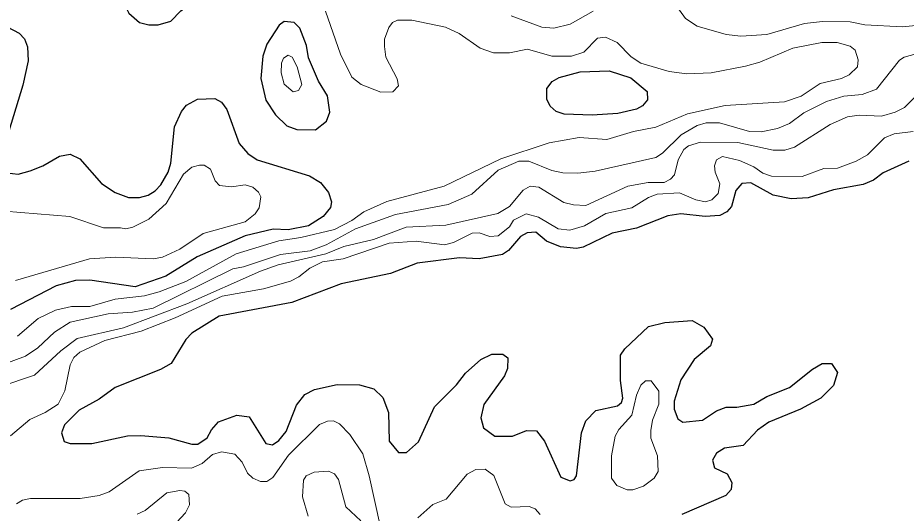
# Model space of a CAD drawing. Extents: x 577 to 602.9, y 7483.8 to 7511.6.
# Drawn here: x 597.429 to 599.19, y 7501.879 to 7502.86 of the extents above; entities that cross this region are included whole.
import ezdxf

# ---------------------------------------------------------------- set-up
doc = ezdxf.new("R2010")
doc.units = 0
doc.header["$LTSCALE"] = 0.032
doc.layers.add('1', color=7, linetype='Continuous', lineweight=25)
doc.layers.add('2', color=7, linetype='Continuous', lineweight=13)

msp = doc.modelspace()

# ---------------------------------------------------------------- linework, layer by layer
at = {"layer": '1'}
for points in [[(597.7524, 7502.874), (597.7663, 7502.8847), (597.7742, 7502.8958), (597.7766, 7502.9101), (597.7703, 7502.9284), (597.7599, 7502.9403), (597.7472, 7502.9475), (597.7003, 7502.9507), (597.6764, 7502.9459), (597.6534, 7502.9276), (597.6422, 7502.9006), (597.6438, 7502.8815), (597.6494, 7502.8696), (597.6709, 7502.8513), (597.6891, 7502.8465), (597.7074, 7502.8465), (597.7329, 7502.8537)], [(598.0252, 7502.735), (598.0056, 7502.7813), (598.0016, 7502.8052), (597.9881, 7502.8401), (597.977, 7502.8513), (597.9571, 7502.8529), (597.9476, 7502.8457), (597.9229, 7502.8083), (597.915, 7502.7845), (597.911, 7502.7399), (597.9213, 7502.697), (597.9404, 7502.6684), (597.9627, 7502.6461), (597.9826, 7502.639), (598.0191, 7502.6382), (598.0414, 7502.6557), (598.0478, 7502.6732), (598.043, 7502.7058)], [(598.5023, 7502.7421), (598.544, 7502.7535), (598.6012, 7502.7551), (598.6442, 7502.7415), (598.6768, 7502.7145), (598.6775, 7502.6978), (598.6672, 7502.6859), (598.6553, 7502.6795), (598.6187, 7502.6708), (598.5678, 7502.6676), (598.5122, 7502.6692), (598.4962, 7502.6747), (598.4843, 7502.6851), (598.478, 7502.6994), (598.478, 7502.7201), (598.4883, 7502.7344)]]:
    msp.add_lwpolyline(points, close=True, dxfattribs=at)
for points in [[(597.4084, 7502.8425), (597.4323, 7502.8298), (597.4426, 7502.8187), (597.449, 7502.8028), (597.4498, 7502.7749), (597.4395, 7502.7272), (597.3981, 7502.5905)], [(597.4077, 7502.5531), (597.4299, 7502.5507), (597.4538, 7502.5571), (597.4792, 7502.5674), (597.5118, 7502.5865), (597.5333, 7502.5905), (597.5524, 7502.5809), (597.5953, 7502.5324), (597.6223, 7502.5141), (597.6486, 7502.5046), (597.6709, 7502.5046), (597.6876, 7502.5093), (597.7019, 7502.5173), (597.713, 7502.5292), (597.7273, 7502.5547), (597.7329, 7502.5722), (597.74, 7502.6445), (597.7536, 7502.6747), (597.7639, 7502.6875), (597.7854, 7502.6994), (597.8196, 7502.7002), (597.8331, 7502.693), (597.8434, 7502.6787), (597.8681, 7502.6111), (597.8856, 7502.5913), (597.9038, 7502.5793), (598.0072, 7502.5475), (598.0295, 7502.534), (598.0454, 7502.5141), (598.0509, 7502.4958), (598.0494, 7502.4847), (598.0343, 7502.4664), (598.0056, 7502.4481), (597.9651, 7502.4402), (597.9356, 7502.4418), (597.88, 7502.4282), (597.7846, 7502.3869), (597.7225, 7502.3487), (597.6621, 7502.3273), (597.5723, 7502.3408), (597.5436, 7502.34), (597.5055, 7502.3296), (597.4148, 7502.2827)], [(599.1952, 7502.5761), (599.1443, 7502.5531), (599.1252, 7502.5388), (599.1046, 7502.53), (599.0457, 7502.5197), (598.9956, 7502.5038), (598.9622, 7502.5014), (598.9264, 7502.5093), (598.8819, 7502.5332), (598.8644, 7502.5324), (598.8525, 7502.5181), (598.8437, 7502.4863), (598.8342, 7502.476), (598.8207, 7502.4688), (598.7913, 7502.4664), (598.7435, 7502.472), (598.7173, 7502.468), (598.6553, 7502.4433), (598.6076, 7502.4338), (598.5495, 7502.406), (598.5368, 7502.4036), (598.505, 7502.4068), (598.4772, 7502.4179), (598.4557, 7502.4354), (598.439, 7502.4346), (598.4255, 7502.4274), (598.4016, 7502.3996), (598.3897, 7502.3917), (598.3436, 7502.3829), (598.3046, 7502.3845), (598.2211, 7502.3742), (598.1678, 7502.3535), (598.07, 7502.3336), (597.9722, 7502.2962), (597.8283, 7502.2692), (597.7742, 7502.2358), (597.7623, 7502.2231), (597.7337, 7502.1754), (597.7122, 7502.1634), (597.6223, 7502.1277), (597.5905, 7502.1046), (597.5508, 7502.0831), (597.5222, 7502.0537)], [(597.5222, 7502.0537), (597.5158, 7502.0378), (597.5214, 7502.0211), (597.5333, 7502.0171), (597.5762, 7502.0171), (597.647, 7502.0322), (597.6732, 7502.033), (597.7289, 7502.0283), (597.7742, 7502.0155), (597.7862, 7502.0155), (597.8044, 7502.0283), (597.8132, 7502.0442), (597.8275, 7502.0601), (597.8633, 7502.0728), (597.8879, 7502.0696), (597.9213, 7502.0171), (597.9341, 7502.014), (597.9468, 7502.0227), (597.9611, 7502.041), (597.9818, 7502.0927), (597.9985, 7502.1141), (598.0176, 7502.1237), (598.0621, 7502.134), (598.1066, 7502.1332), (598.1352, 7502.1253), (598.1527, 7502.1078), (598.1639, 7502.0784), (598.1655, 7502.0219), (598.1837, 7501.9988), (598.1996, 7501.9988), (598.2235, 7502.0203), (598.2553, 7502.0895), (598.299, 7502.1332), (598.3165, 7502.1563), (598.3468, 7502.1833), (598.369, 7502.1937), (598.3905, 7502.1937), (598.4008, 7502.1865), (598.4, 7502.1658), (598.3937, 7502.1507), (598.3531, 7502.0943), (598.3468, 7502.068), (598.3523, 7502.0481), (598.3746, 7502.0314), (598.4096, 7502.0314), (598.4374, 7502.0426), (598.4573, 7502.0418), (598.4732, 7502.0219), (598.5058, 7501.9503), (598.5241, 7501.9432), (598.532, 7501.9456), (598.5368, 7501.9527), (598.5463, 7502.0378), (598.5551, 7502.0617), (598.575, 7502.0823), (598.6179, 7502.0919), (598.6259, 7502.0982), (598.6282, 7502.107), (598.6235, 7502.142), (598.6235, 7502.1921), (598.6322, 7502.2048), (598.6791, 7502.2485), (598.7117, 7502.2565), (598.7658, 7502.2605), (598.7889, 7502.2477), (598.8064, 7502.2239), (598.8024, 7502.2104), (598.7698, 7502.1833), (598.7435, 7502.1428), (598.73, 7502.1006), (598.73, 7502.0847), (598.7372, 7502.0656), (598.7475, 7502.0593), (598.7865, 7502.0633), (598.8143, 7502.0815), (598.8334, 7502.0887), (598.8541, 7502.0887), (598.8883, 7502.0951), (598.9137, 7502.1102), (598.959, 7502.1277), (599.0044, 7502.1642), (599.0234, 7502.1754), (599.0417, 7502.1754), (599.0537, 7502.1579), (599.0457, 7502.1316), (599.0211, 7502.107), (598.9805, 7502.0847), (598.9177, 7502.0593), (598.8954, 7502.0434), (598.8668, 7502.0132), (598.8302, 7502.0076), (598.8143, 7501.9981), (598.8064, 7501.9837), (598.8103, 7501.9686), (598.835, 7501.9567), (598.8445, 7501.94), (598.8429, 7501.9257), (598.8326, 7501.9138), (598.7451, 7501.8764)]]:
    msp.add_lwpolyline(points, dxfattribs=at)
at = {"layer": '2'}
for points in [[(598.8334, 7502.8274), (598.7754, 7502.8441), (598.7523, 7502.8592), (598.7253, 7502.8974)], [(598.039, 7502.8735), (598.0692, 7502.7885), (598.0915, 7502.7431), (598.1098, 7502.728), (598.1488, 7502.7129), (598.1726, 7502.7137), (598.1837, 7502.7256), (598.1814, 7502.7392), (598.1591, 7502.7821), (598.1559, 7502.8036), (598.1559, 7502.8179), (598.1647, 7502.8409), (598.1718, 7502.8513), (598.1822, 7502.856), (598.21, 7502.856), (598.2768, 7502.8417), (598.3038, 7502.829), (598.346, 7502.8004), (598.3722, 7502.7908), (598.404, 7502.7908), (598.4398, 7502.798), (598.4875, 7502.7845), (598.5265, 7502.7845), (598.5511, 7502.7924), (598.5782, 7502.8203), (598.5941, 7502.8219), (598.6171, 7502.8115), (598.6449, 7502.7829), (598.664, 7502.7702), (598.7205, 7502.7543), (598.7555, 7502.7495), (598.8032, 7502.7511), (598.8716, 7502.7646), (598.9002, 7502.7726), (598.9654, 7502.8004), (599.0227, 7502.8115), (599.0529, 7502.8115), (599.0791, 7502.8044), (599.0887, 7502.7964), (599.095, 7502.7773), (599.0934, 7502.763), (599.0767, 7502.7471), (599.0616, 7502.7399), (599.0195, 7502.7304), (598.9821, 7502.705), (598.9487, 7502.6938), (598.831, 7502.6867), (598.7563, 7502.67), (598.6935, 7502.6437), (598.6497, 7502.635), (598.5964, 7502.6191), (598.5416, 7502.6231), (598.4827, 7502.6127), (598.3865, 7502.5809), (598.2744, 7502.5268), (598.1607, 7502.4966), (598.1154, 7502.476), (598.0915, 7502.4585)], [(598.5694, 7502.8735), (598.5241, 7502.8481), (598.4915, 7502.8401), (598.4676, 7502.8417), (598.4072, 7502.864)], [(599.2358, 7502.8481), (599.1825, 7502.8425), (599.1077, 7502.8465), (599.0791, 7502.8521), (599.0242, 7502.8529), (598.9885, 7502.8489), (598.9137, 7502.8274), (598.862, 7502.8242), (598.8334, 7502.8274)], [(597.3925, 7502.1706), (597.445, 7502.1897), (597.4689, 7502.2064), (597.5023, 7502.2374), (597.5333, 7502.2573), (597.6088, 7502.274), (597.6565, 7502.2772), (597.6979, 7502.2851), (597.8553, 7502.363), (597.8768, 7502.367), (597.95, 7502.3917), (598.0088, 7502.3988), (598.0406, 7502.4107), (598.0987, 7502.4426), (598.1782, 7502.4704), (598.2823, 7502.4903), (598.3293, 7502.5109), (598.3817, 7502.5586), (598.4223, 7502.5761), (598.4422, 7502.5761), (598.4875, 7502.5579), (598.5098, 7502.5531), (598.5392, 7502.5523), (598.5734, 7502.5563), (598.6935, 7502.5833), (598.707, 7502.592), (598.7443, 7502.6286), (598.7754, 7502.6469), (598.7936, 7502.6525), (598.8199, 7502.6525), (598.8795, 7502.635), (598.9026, 7502.6342), (598.9352, 7502.6413), (598.959, 7502.6509), (598.9869, 7502.6724), (599.0322, 7502.6946), (599.0664, 7502.705), (599.103, 7502.7081), (599.1308, 7502.7193), (599.1769, 7502.7765), (599.1857, 7502.7821), (599.2334, 7502.7956)], [(599.2071, 7502.7034), (599.1865, 7502.6827), (599.1682, 7502.6732), (599.1411, 7502.6652), (599.0966, 7502.6676), (599.0735, 7502.6644), (599.0394, 7502.6493), (598.9686, 7502.604), (598.9495, 7502.5984), (598.9264, 7502.5984)], [(598.3436, 7502.4346), (598.365, 7502.4274), (598.3817, 7502.4282), (598.404, 7502.4465), (598.412, 7502.4593), (598.4366, 7502.472), (598.4613, 7502.4656), (598.5002, 7502.4426), (598.5233, 7502.4394), (598.5527, 7502.4481), (598.5949, 7502.4728), (598.6465, 7502.4839), (598.6791, 7502.5046), (598.6966, 7502.5109), (598.7404, 7502.5133), (598.773, 7502.4998), (598.7921, 7502.4958), (598.8048, 7502.4998), (598.8175, 7502.5125), (598.8207, 7502.5316), (598.8111, 7502.5547), (598.8103, 7502.5674), (598.8143, 7502.5793), (598.8262, 7502.5857), (598.8596, 7502.5777), (598.8883, 7502.565), (598.9058, 7502.5523), (598.9233, 7502.5467), (598.9837, 7502.5459), (599.0266, 7502.5618), (599.0537, 7502.5626), (599.091, 7502.5761), (599.1133, 7502.5889), (599.1467, 7502.6223), (599.1658, 7502.6302), (599.204, 7502.635)], [(598.9264, 7502.5984), (598.8565, 7502.6135), (598.7825, 7502.6143), (598.7587, 7502.6064), (598.7491, 7502.5992), (598.738, 7502.5793), (598.7308, 7502.5491), (598.7229, 7502.5404), (598.7102, 7502.534), (598.6783, 7502.534), (598.6386, 7502.5268), (598.5551, 7502.4887), (598.5304, 7502.4895), (598.5114, 7502.4942), (598.4621, 7502.5245), (598.4446, 7502.5268), (598.431, 7502.5189), (598.404, 7502.4863), (598.3809, 7502.4728), (598.2776, 7502.4497), (598.1989, 7502.4457), (598.1344, 7502.4211), (598.0756, 7502.4076), (598.0398, 7502.3925), (597.9452, 7502.371), (597.9102, 7502.3583), (597.7647, 7502.2939), (597.639, 7502.2461), (597.5468, 7502.2247), (597.515, 7502.2008), (597.4625, 7502.1523), (597.3933, 7502.1293)], [(597.4029, 7502.4775), (597.5325, 7502.4664), (597.5993, 7502.4441), (597.6327, 7502.4441), (597.6438, 7502.4426), (597.6573, 7502.4457), (597.6891, 7502.4616), (597.7233, 7502.4926), (597.7575, 7502.5507), (597.7742, 7502.5642), (597.7893, 7502.5682), (597.7989, 7502.5682), (597.8116, 7502.5602), (597.8203, 7502.5372), (597.8291, 7502.5284), (597.853, 7502.5253), (597.88, 7502.5292), (597.8951, 7502.5245), (597.9062, 7502.5149), (597.911, 7502.5054), (597.9078, 7502.4839), (597.8999, 7502.472), (597.88, 7502.4561), (597.7965, 7502.433), (597.7504, 7502.402), (597.7162, 7502.3861), (597.6987, 7502.3829), (597.6231, 7502.3861), (597.5715, 7502.3829), (597.4251, 7502.34)], [(598.0915, 7502.4585), (598.0573, 7502.441), (597.9905, 7502.4251), (597.9468, 7502.4187), (597.8625, 7502.3925), (597.7623, 7502.3376), (597.7098, 7502.3177)], [(597.4148, 7502.0322), (597.453, 7502.0648), (597.484, 7502.0784), (597.5094, 7502.0951), (597.523, 7502.1213), (597.5333, 7502.173), (597.5404, 7502.1873), (597.5524, 7502.1976), (597.6017, 7502.2207), (597.674, 7502.2398), (597.7416, 7502.266), (597.8347, 7502.309), (597.9166, 7502.3233), (597.9698, 7502.3384), (597.9865, 7502.3471), (598.008, 7502.3646), (598.0335, 7502.3766), (598.074, 7502.3829), (598.1655, 7502.4139), (598.2187, 7502.4179), (598.2752, 7502.4107), (598.2927, 7502.4155), (598.3301, 7502.4338), (598.3436, 7502.4346)], [(597.7098, 7502.3177), (597.6804, 7502.3098), (597.6223, 7502.3026), (597.5723, 7502.2883), (597.5357, 7502.2883), (597.5039, 7502.2811), (597.4697, 7502.2644), (597.4291, 7502.2294)], [(598.0669, 7502.0561), (598.0549, 7502.0617), (598.043, 7502.0609), (598.0271, 7502.0545), (597.9659, 7501.9941), (597.9349, 7501.9495), (597.9229, 7501.9416), (597.9102, 7501.9416), (597.8951, 7501.948), (597.8848, 7501.9583), (597.8744, 7501.9798), (597.8593, 7501.9957), (597.8331, 7502.0004), (597.8156, 7501.9949), (597.7949, 7501.9774), (597.7734, 7501.9678), (597.7162, 7501.9694), (597.6701, 7501.9631), (597.6104, 7501.9209), (597.5905, 7501.9138), (597.5532, 7501.9082), (597.4546, 7501.9082), (597.4387, 7501.905), (597.4267, 7501.8971)], [(598.148, 7501.8509), (598.1257, 7501.9527), (598.113, 7501.9965), (598.0875, 7502.0346), (598.0669, 7502.0561)], [(598.0048, 7501.8732), (597.9937, 7501.9114), (597.9953, 7501.944), (598.0009, 7501.9527), (598.0168, 7501.9599), (598.0454, 7501.9623), (598.0573, 7501.9567), (598.0653, 7501.9456), (598.0796, 7501.8915), (598.109, 7501.8637)], [(598.4644, 7501.8764), (598.4549, 7501.8875), (598.443, 7501.8923), (598.4072, 7501.8907), (598.3953, 7501.8971), (598.373, 7501.9535), (598.3555, 7501.9662), (598.3372, 7501.9654), (598.3197, 7501.9559), (598.2784, 7501.9066), (598.2521, 7501.8963), (598.2219, 7501.87)], [(597.6661, 7501.8772), (597.682, 7501.8843), (597.7249, 7501.9193), (597.7504, 7501.9241), (597.7607, 7501.9225), (597.7687, 7501.9161), (597.7695, 7501.8955), (597.7615, 7501.8796), (597.744, 7501.8605)]]:
    msp.add_lwpolyline(points, dxfattribs=at)
for points in [[(597.9834, 7502.763), (597.9921, 7502.728), (597.9857, 7502.7161), (597.9754, 7502.7137), (597.9571, 7502.7288), (597.9516, 7502.7511), (597.9523, 7502.7702), (597.9563, 7502.7805), (597.9651, 7502.7861), (597.973, 7502.7821)], [(598.6974, 7501.9925), (598.6982, 7501.9615), (598.6903, 7501.948), (598.6696, 7501.9321), (598.6481, 7501.9249), (598.637, 7501.9249), (598.6163, 7501.9336), (598.606, 7501.948), (598.606, 7501.9925), (598.6131, 7502.0314), (598.6203, 7502.045), (598.6465, 7502.0728), (598.6553, 7502.1126), (598.664, 7502.1324), (598.6736, 7502.1412), (598.6847, 7502.1412), (598.6998, 7502.1205), (598.6998, 7502.0951), (598.6871, 7502.0633), (598.6839, 7502.0426), (598.6839, 7502.0275)]]:
    msp.add_lwpolyline(points, close=True, dxfattribs=at)

doc.saveas('drawing.dxf')
